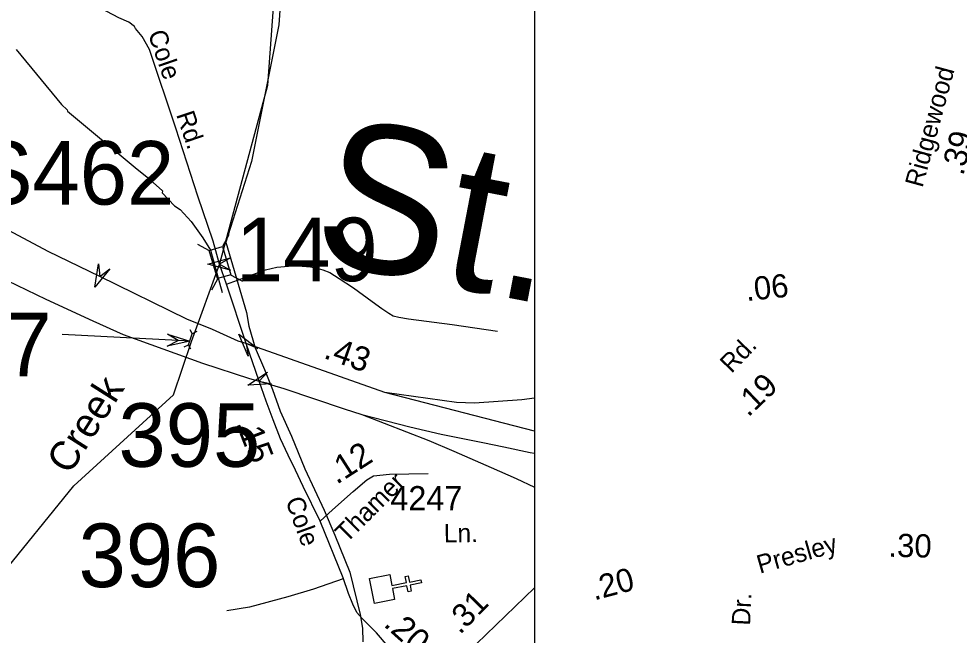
# Model space of a CAD drawing. Extents: x 1553981 to 1780076, y 812965 to 996873.
# Drawn here: x 1636043 to 1636650, y 846165 to 846563 of the extents above; entities that cross this region are included whole.
import ezdxf

# ---------------------------------------------------------------- set-up
doc = ezdxf.new("R2010")
doc.units = 0
for name, color, linetype in [('Default', 7, 'Continuous'), ('Exist Cultural Church CELL', 7, 'Continuous'), ('Exist Cultural School High CELL', 7, 'Continuous'), ('Exist Hydrographic Creek Single Shore', 7, 'Continuous'), ('Exist Hydrographic Creek Single Shore Label', 7, 'Continuous'), ('Exist Hydrographic Misc Water Feature', 7, 'Continuous'), ('Exist Road Non-System Type 51 Label', 7, 'Continuous'), ('Exist Road Primary Interstate Structure Ovrhead Sign Number Label', 7, 'Continuous'), ('Exist Road Primary US Divided Attributed', 7, 'Continuous'), ('Exist Road Primary US Mileage Hundredths English Label', 7, 'Continuous'), ('Exist Road Primary US Ramp 1 Lane  Attributed', 7, 'Continuous'), ('Exist Road Secondary Mileage Hundredths English Label', 7, 'Continuous'), ('Exist Road Secondary Structure Culvert Attributed CELL', 7, 'Continuous'), ('Exist Road Secondary Structure Culvert CELL', 7, 'Continuous'), ('Exist Road Secondary Structure Culvert Number Label', 7, 'Continuous'), ('Exist Road Secondary Structure Standard Bridge Attributed CELL', 7, 'Continuous'), ('Exist Road Secondary Structure Standard Bridge CELL', 7, 'Continuous'), ('Exist Road Secondary Structure Standard Bridge Number Label', 7, 'Continuous'), ('Exist Road Secondary Type 51 Attributed', 7, 'Continuous'), ('Exist Road Secondary Type 51 Number Label', 7, 'Continuous'), ('Map Preparation Border Antique Large Shape', 7, 'Continuous'), ('Map Preparation Border County Name Lower Right Label', 7, 'Continuous'), ('Map Preparation Border FIPS Code Label', 7, 'Continuous'), ('Map Preparation Border Revised Sign Off', 7, 'Continuous')]:
    doc.layers.add(name, color=color, linetype=linetype)

msp = doc.modelspace()

# ---------------------------------------------------------------- linework, layer by layer
at = {"layer": 'Default'}
msp.add_lwpolyline([(1632323.05, 848155.4), (1636375.85, 848155.4), (1636375.85, 845052.3), (1632323.05, 845052.3)], close=True, dxfattribs=at)
at = {"layer": 'Exist Cultural Church CELL'}
msp.add_lwpolyline([(1636282.52, 846204.51), (1636283.89, 846197.53), (1636293.23, 846199.33), (1636292.47, 846203.26), (1636294.43, 846203.64), (1636295.19, 846199.71), (1636302.57, 846201.13), (1636302.95, 846199.16), (1636295.57, 846197.74), (1636296.33, 846193.81), (1636294.37, 846193.43), (1636293.61, 846197.36), (1636284.26, 846195.56), (1636285.62, 846188.48), (1636272.55, 846185.96), (1636269.46, 846201.99)], close=True, dxfattribs=at)
at = {"layer": 'Exist Cultural School High CELL'}
msp.add_lwpolyline([(1636101.81, 846401.75), (1636092.15, 846389.97), (1636094.63, 846405.01), (1636095.29, 846396.91)], close=True, dxfattribs=at)
at = {"layer": 'Exist Hydrographic Creek Single Shore'}
msp.add_lwpolyline([(1636029.59, 846201.56), (1636078.51, 846261.77), (1636143.03, 846320.63), (1636154.6, 846354.87), (1636172.74, 846405.26), (1636203.88, 846520.44), (1636208.88, 846591.32), (1636224.87, 846624.22), (1636249.13, 846649.17), (1636290.69, 846683.7), (1636324.36, 846700.36), (1636346.42, 846732.9), (1636373.1, 846764.51), (1636375.85, 846766.54)], dxfattribs=at)
at = {"layer": 'Exist Hydrographic Misc Water Feature'}
msp.add_lwpolyline([(1636041.33, 846543.41), (1636070.55, 846507.96), (1636074.28, 846504.43), (1636074.52, 846503.68), (1636118.26, 846467.23), (1636125.85, 846460.93), (1636135.78, 846452.11), (1636135.56, 846450.82), (1636143.49, 846442.51), (1636147.15, 846440.04), (1636154.34, 846432.49), (1636161.93, 846421.86), (1636166.86, 846413.83), (1636174.38, 846386.48)], dxfattribs=at)
at = {"layer": 'Exist Road Primary US Divided Attributed'}
for points in [[(1636189.85, 846353.59), (1636184.64, 846355.25), (1636168, 846362.74), (1636151.62, 846369.3), (1636095.29, 846396.91), (1636062.1, 846413.05), (1636023.49, 846433.52), (1635979.63, 846455.13), (1635962.52, 846464.6), (1635933.62, 846479.01), (1635909.7, 846491.12), (1635890.95, 846502.01), (1635860.29, 846517.03), (1635847.11, 846524.01)], [(1635831.31, 846494.17), (1635839.41, 846489.41), (1635876.27, 846471.48), (1635904.18, 846458.05), (1635933.32, 846444.15), (1635962.96, 846429.49), (1635995.1, 846413.56), (1636029.24, 846397.36), (1636060.63, 846382.19), (1636090.78, 846368.27), (1636110.46, 846359.56), (1636161.6, 846340.9), (1636192.05, 846330.97), (1636198.19, 846329.26)], [(1636279.25, 846321.98), (1636189.85, 846353.59)], [(1636198.19, 846329.26), (1636214.19, 846324.56), (1636253.14, 846311.49), (1636264.56, 846307.85)], [(1636375.85, 846297.05), (1636279.25, 846321.98)], [(1636264.56, 846307.85), (1636295.36, 846299.93), (1636315.7, 846295.12), (1636332.93, 846291.73), (1636342.54, 846289.75), (1636356.1, 846286.92), (1636373.07, 846283.39), (1636375.85, 846282.83)]]:
    msp.add_lwpolyline(points, dxfattribs=at)
at = {"layer": 'Exist Road Primary US Ramp 1 Lane  Attributed'}
for points in [[(1636375.85, 846318.45), (1636367.72, 846317.39), (1636337.17, 846315.16), (1636325.57, 846315.54), (1636279.25, 846321.98)], [(1636264.56, 846307.85), (1636307.79, 846291.16), (1636323.89, 846284.09), (1636347.9, 846273.63), (1636363.99, 846266.59), (1636375.85, 846260.9)]]:
    msp.add_lwpolyline(points, dxfattribs=at)
at = {"layer": 'Exist Road Secondary Structure Culvert Attributed CELL'}
msp.add_lwpolyline([(1636153.42, 846355.18), (1636145.93, 846355.56), (1636071.03, 846359.37)], dxfattribs=at)
msp.add_lwpolyline([(1636139.15, 846359.79), (1636153.42, 846355.18), (1636138.75, 846352.04), (1636145.93, 846355.56)], close=True, dxfattribs=at)
at = {"layer": 'Exist Road Secondary Structure Culvert CELL'}
for p, q in [((1636152.61, 846352.82), (1636155, 846359.99)), ((1636153.5, 846362.79), (1636155, 846359.99)), ((1636157.88, 846361.33), (1636155, 846359.99)), ((1636149.74, 846351.48), (1636152.61, 846352.82)), ((1636154.11, 846350.02), (1636152.61, 846352.82))]:
    msp.add_line(p, q, dxfattribs=at)
at = {"layer": 'Exist Road Secondary Structure Standard Bridge Attributed CELL'}
for points in [[(1636179.78, 846400.98), (1636165.06, 846404.92), (1636179.78, 846408.87), (1636172.68, 846404.92)], [(1636191.07, 846345.56), (1636185.19, 846359.62), (1636197.31, 846350.38), (1636189.85, 846353.59)], [(1636206.17, 846327.74), (1636190.96, 846326.86), (1636203.69, 846335.23), (1636198.19, 846329.26)]]:
    msp.add_lwpolyline(points, close=True, dxfattribs=at)
at = {"layer": 'Exist Road Secondary Structure Standard Bridge CELL'}
for p, q in [((1636178.59, 846423.76), (1636174.47, 846416.18)), ((1636158.43, 846417.8), (1636166.01, 846413.68)), ((1636171.52, 846395.61), (1636167.41, 846388.03)), ((1636179.79, 846398.06), (1636187.37, 846393.94))]:
    msp.add_line(p, q, dxfattribs=at)
msp.add_lwpolyline([(1636174.47, 846416.18), (1636179.83, 846398.07), (1636171.37, 846395.57), (1636166.01, 846413.68)], close=True, dxfattribs=at)
at = {"layer": 'Exist Road Secondary Type 51 Attributed'}
for points in [[(1636189.85, 846353.59), (1636177.07, 846391.96), (1636172.68, 846404.92), (1636168.55, 846419.71), (1636158.56, 846448.82), (1636144.46, 846492.68), (1636127.42, 846543.3), (1636122.71, 846551.83), (1636118.36, 846557.06), (1636117.72, 846558.29), (1636114.19, 846560.94), (1636107.73, 846563.88), (1636080.7, 846578.28), (1636076.59, 846582.1), (1636073.06, 846588.28), (1636071.89, 846591.22), (1636070.71, 846594.75), (1636067.48, 846604.15), (1636055.44, 846648.25), (1636051.91, 846655.89), (1636048.38, 846662.95), (1636025.72, 846693.31)], [(1636198.19, 846329.26), (1636189.85, 846353.59)], [(1636237.62, 846238.94), (1636226.52, 846261.39), (1636221.69, 846271.94), (1636216.86, 846281.61), (1636212.03, 846292.16), (1636207.2, 846304.47), (1636202.8, 846316.34), (1636198.19, 846329.26)], [(1636237.62, 846238.94), (1636245.57, 846246.37), (1636258.97, 846258.06), (1636267.72, 846265.58), (1636272.04, 846268.35), (1636282.25, 846269.38), (1636307.34, 846269.73)], [(1636309.55, 846131.72), (1636296.37, 846144.03), (1636289.78, 846150.62), (1636281.44, 846158.1), (1636273.97, 846166.89), (1636264.74, 846176.12), (1636261.23, 846180.07), (1636258.59, 846185.35), (1636255.96, 846192.38), (1636252.44, 846202.49), (1636237.62, 846238.94)], [(1636375.85, 846195.88), (1636338.36, 846159.74), (1636309.55, 846131.72)]]:
    msp.add_lwpolyline(points, dxfattribs=at)
at = {"layer": 'Map Preparation Border County Name Lower Right Label'}
for points in [[(1636177.07, 846391.96), (1636191.37, 846397.19), (1636202.38, 846401.12), (1636209.68, 846403.02), (1636217.14, 846403.54), (1636223.4, 846403.69), (1636231.37, 846403.2), (1636234.88, 846402.43), (1636239.35, 846401.17), (1636243.75, 846399.38), (1636249.82, 846395.6), (1636259.03, 846389.56), (1636271.21, 846380.73), (1636277.44, 846376.2), (1636281.91, 846373.19), (1636284.68, 846371.61), (1636288.39, 846370.65), (1636294.64, 846369.6), (1636322.83, 846365.95), (1636352.06, 846361.53)], [(1636252.5, 846201.74), (1636233.35, 846195.19), (1636216.72, 846190.14), (1636192.02, 846183.59), (1636177.4, 846181.07)]]:
    msp.add_lwpolyline(points, dxfattribs=at)
at = {"layer": 'Map Preparation Border FIPS Code Label'}
msp.add_lwpolyline([(1636213.28, 846593.71), (1636210.81, 846559.25), (1636193.27, 846471.14), (1636176.7, 846418.96), (1636190.03, 846373.6), (1636191.53, 846364.92), (1636195.73, 846350.79), (1636201.56, 846336.85), (1636206.79, 846323.94), (1636211.87, 846309.9), (1636219.13, 846293.8), (1636227.62, 846272.78), (1636240.19, 846246.14), (1636247.07, 846230.04), (1636256.72, 846205.99), (1636263.29, 846178.77), (1636263.41, 846178.77), (1636264.9, 846169.97), (1636265.02, 846161.21)], dxfattribs=at)
at = {"layer": 'Map Preparation Border Revised Sign Off'}
msp.add_lwpolyline([(1636213.28, 846593.71), (1636210.81, 846559.25), (1636193.27, 846471.14), (1636176.7, 846418.96), (1636190.03, 846373.6), (1636191.53, 846364.92), (1636195.73, 846350.79), (1636201.56, 846336.85), (1636206.79, 846323.94), (1636211.87, 846309.9), (1636219.13, 846293.8), (1636227.62, 846272.78), (1636240.19, 846246.14), (1636247.07, 846230.04), (1636256.72, 846205.99), (1636263.29, 846178.77), (1636263.41, 846178.77), (1636264.9, 846169.97), (1636265.02, 846161.21)], dxfattribs=at)

# ---------------------------------------------------------------- texts
at = {"layer": 'Exist Hydrographic Creek Single Shore Label'}
msp.add_text('Creek', height=18.75, rotation=57.59716, dxfattribs=at).set_placement((1636075.85, 846268.36))
at = {"layer": 'Exist Road Non-System Type 51 Label'}
for s, height, rotation, p in [('Cole', 11.875, 288.94861, (1636126.27, 846553.75)), ('Rd.', 11.875, 288.66986, (1636144.51, 846501.43)), ('St.', 95, 349.13115, (1636230.19, 846407.88))]:
    msp.add_text(s, height=height, rotation=rotation, dxfattribs=at).set_placement(p)
at = {"layer": 'Exist Road Primary Interstate Structure Ovrhead Sign Number Label'}
msp.add_text('S462', height=41.01, dxfattribs=at).set_placement((1636015.36, 846443.3))
at = {"layer": 'Exist Road Primary US Mileage Hundredths English Label'}
msp.add_text('.43', height=15.625, rotation=340.53192, dxfattribs=at).set_placement((1636239.15, 846344.45))
at = {"layer": 'Exist Road Secondary Mileage Hundredths English Label'}
for s, height, rotation, p in [('.39', 15, 76.06416, (1636652.57, 846461.54)), ('.06', 15, 5.91111, (1636512.72, 846381.03)), ('.19', 15, 43.70024, (1636513.77, 846305.72)), ('.15', 15.625, 291.4361, (1636182.91, 846302.18)), ('.12', 15.625, 32.61924, (1636248.21, 846262.36)), ('.30', 15, 358.73316, (1636604.17, 846216.05)), ('.20', 15, 14.87225, (1636414.44, 846187.77)), ('.31', 15, 45.66322, (1636327.75, 846165.4)), ('.20', 15.625, 318.16249, (1636277.92, 846171.73))]:
    msp.add_text(s, height=height, rotation=rotation, dxfattribs=at).set_placement(p)
at = {"layer": 'Exist Road Secondary Structure Culvert Number Label'}
msp.add_text('C397', height=41.01, dxfattribs=at).set_placement((1635933.27, 846332.58))
at = {"layer": 'Exist Road Secondary Structure Standard Bridge Number Label'}
for s, p in [('149', (1636183.2, 846393.88)), ('395', (1636107.41, 846274.08)), ('396', (1636081.67, 846196.43))]:
    msp.add_text(s, height=41.01, dxfattribs=at).set_placement(p)
at = {"layer": 'Exist Road Secondary Type 51 Number Label'}
msp.add_text('4247', height=15.625, dxfattribs=at).set_placement((1636282.86, 846246.01))
at = {"layer": 'Map Preparation Border Antique Large Shape'}
for s, rotation, p in [('Ridgewood', 74.79659, (1636626.23, 846453.78)), ('Rd.', 46.03832, (1636502.97, 846333.98)), ('Thamer', 44.97306, (1636254.52, 846224.53)), ('Cole', 290.09146, (1636215.01, 846252.32)), ('Ln.', 0.70266, (1636317.42, 846225.25)), ('Presley', 15.83076, (1636521.27, 846205.02)), ('Dr.', 87.16808, (1636514.95, 846171.45))]:
    msp.add_text(s, height=11.875, rotation=rotation, dxfattribs=at).set_placement(p)

doc.saveas('drawing.dxf')
